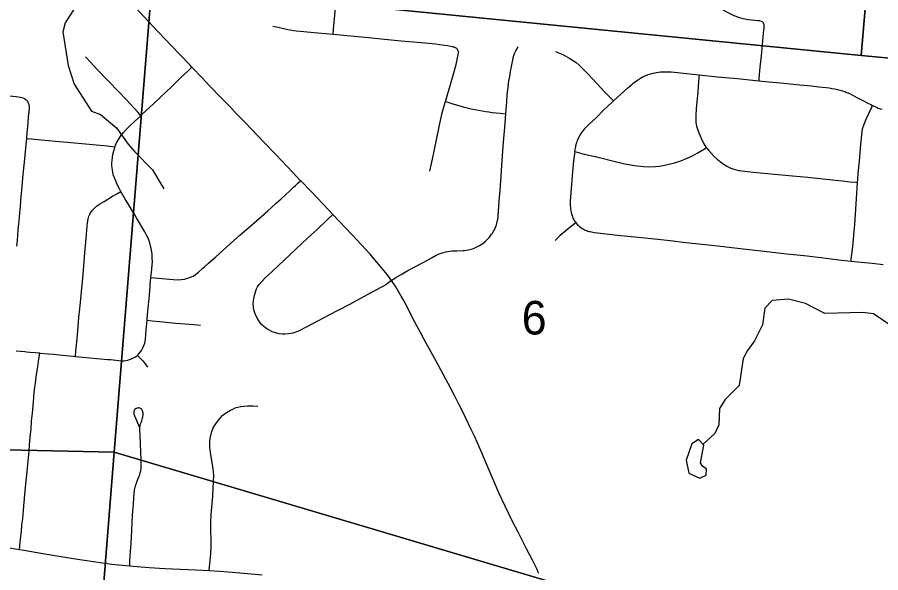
# Model space of a CAD drawing. Extents: x 0 to 34, y 0 to 22.
# Drawn here: x 4.566 to 5.646, y 15.574 to 16.268 of the extents above; entities that cross this region are included whole.
import ezdxf

# ---------------------------------------------------------------- set-up
doc = ezdxf.new("R2010")
doc.units = 0
for name, color, linetype in [('GM_X_City_Street', 7, 'Continuous'), ('GM_X_Corporation', 7, 'Continuous'), ('GM_X_County_Road', 7, 'Continuous'), ('GM_X_Minor_Lake', 7, 'Continuous'), ('GM_X_Minor_River', 7, 'Continuous'), ('GM_X_Section_Text', 7, 'Continuous')]:
    doc.layers.add(name, color=color, linetype=linetype)

msp = doc.modelspace()

# ---------------------------------------------------------------- linework, layer by layer
at = {"layer": 'GM_X_City_Street'}
for points in [[(4.9616, 16.2468), (4.9622, 16.2531), (4.9647, 16.2795), (4.9662, 16.2941), (4.9673, 16.3062), (4.9684, 16.3205), (4.9689, 16.3266)], [(5.3413, 16.3153), (5.3486, 16.3166), (5.3553, 16.3172), (5.358, 16.3172), (5.362, 16.3172), (5.3694, 16.3165), (5.3778, 16.315), (5.3849, 16.313), (5.3906, 16.3108), (5.3966, 16.3076), (5.4149, 16.297), (5.4302, 16.2881), (5.4402, 16.2824), (5.4543, 16.2744), (5.4627, 16.2703), (5.4686, 16.268), (5.4741, 16.2664), (5.4809, 16.2652), (5.4927, 16.2642), (5.4948, 16.2639), (5.4968, 16.2633), (5.4981, 16.2629), (5.4991, 16.2621)], [(4.8861, 16.257), (4.8928, 16.2555), (4.9049, 16.2529), (4.9083, 16.2522), (4.9118, 16.2516), (4.9153, 16.2511), (4.9202, 16.2506), (4.9424, 16.2485), (4.9616, 16.2468), (5.0059, 16.2426), (5.0257, 16.2408), (5.0467, 16.2388), (5.0621, 16.2373), (5.0763, 16.236), (5.0899, 16.2348), (5.0945, 16.2342), (5.098, 16.2337), (5.1012, 16.2332), (5.1045, 16.2327), (5.1085, 16.2319), (5.1103, 16.2316), (5.1115, 16.2313), (5.1126, 16.231), (5.1135, 16.2307), (5.1142, 16.2304), (5.115, 16.2299), (5.1157, 16.2294), (5.1165, 16.2288)], [(5.4942, 16.1886), (5.4944, 16.1914), (5.4958, 16.2055), (5.4972, 16.2198), (5.5, 16.2483), (5.5006, 16.2552), (5.5006, 16.2574), (5.5005, 16.2588), (5.4999, 16.2607), (5.4996, 16.2614), (5.4991, 16.2621)], [(5.0345, 15.939), (5.0399, 15.9429), (5.0465, 15.9466), (5.0548, 15.9513), (5.0627, 15.9555), (5.075, 15.962), (5.0853, 15.9679), (5.0906, 15.9707), (5.093, 15.9717), (5.0954, 15.9727), (5.0978, 15.9734), (5.1002, 15.9741), (5.1023, 15.9746), (5.105, 15.9752), (5.1077, 15.9756), (5.1103, 15.9759), (5.1131, 15.9761), (5.1163, 15.9762), (5.124, 15.9763), (5.126, 15.9764), (5.1282, 15.9767), (5.1304, 15.9771), (5.1324, 15.9776), (5.1359, 15.9787), (5.138, 15.9794), (5.1404, 15.9805), (5.1447, 15.9828), (5.1468, 15.984), (5.1488, 15.9854), (5.1522, 15.9881), (5.1538, 15.9896), (5.1552, 15.991), (5.1569, 15.9929), (5.1584, 15.9947), (5.1598, 15.9967), (5.1612, 15.9987), (5.1622, 16.0006), (5.1632, 16.0025), (5.1641, 16.0044), (5.1649, 16.0064), (5.1657, 16.0085), (5.1663, 16.0104), (5.1669, 16.0127), (5.1673, 16.0145), (5.1678, 16.0173), (5.168, 16.0194), (5.1694, 16.038), (5.1704, 16.0518), (5.1717, 16.0691), (5.1727, 16.0831), (5.1747, 16.1119), (5.1761, 16.1304), (5.1775, 16.1475), (5.1786, 16.1623), (5.1794, 16.1716), (5.1803, 16.1802), (5.1809, 16.1849), (5.1815, 16.1887), (5.1824, 16.1939), (5.1835, 16.2003), (5.1854, 16.2107), (5.1862, 16.2145), (5.1868, 16.2174), (5.1876, 16.2202), (5.188, 16.2215), (5.1885, 16.2228), (5.1893, 16.2246), (5.1901, 16.226), (5.193, 16.2312)], [(5.0826, 16.0757), (5.0858, 16.0907), (5.0964, 16.1412), (5.0976, 16.1468), (5.0988, 16.1515), (5.1004, 16.1573), (5.1019, 16.1626), (5.1093, 16.1869), (5.1126, 16.1986), (5.1153, 16.2092), (5.1176, 16.2194), (5.118, 16.2215), (5.1182, 16.2231), (5.1183, 16.2243), (5.1182, 16.2252), (5.118, 16.2262), (5.1177, 16.227), (5.1172, 16.2279), (5.1165, 16.2288)], [(5.2398, 16.2252), (5.2427, 16.2241), (5.249, 16.2214), (5.2577, 16.2166), (5.2654, 16.2114), (5.2693, 16.2083), (5.2811, 16.1964), (5.3013, 16.1745), (5.306, 16.1697), (5.3123, 16.1634)], [(4.721, 16.145), (4.7175, 16.1488), (4.7025, 16.1654), (4.694, 16.1743), (4.6807, 16.1882), (4.6657, 16.2038), (4.6585, 16.2115), (4.6517, 16.2187)], [(4.7168, 15.8454), (4.7217, 15.8515), (4.7228, 15.8533), (4.7236, 15.8547), (4.7249, 15.8577), (4.7259, 15.8607), (4.7267, 15.865), (4.7274, 15.8719), (4.7279, 15.8774), (4.7282, 15.8811), (4.729, 15.8893), (4.7291, 15.891), (4.73, 15.9002), (4.7311, 15.9126), (4.7315, 15.9163), (4.7326, 15.9311), (4.7329, 15.9336), (4.7337, 15.9427), (4.734, 15.9461), (4.7348, 15.9527), (4.7353, 15.9589), (4.7355, 15.962), (4.7354, 15.9674), (4.7351, 15.9721), (4.7348, 15.9745), (4.734, 15.9789), (4.7322, 15.9861), (4.7316, 15.9885), (4.7305, 15.9911), (4.7287, 15.9946), (4.7273, 15.9975), (4.726, 15.9997), (4.7157, 16.0173), (4.7135, 16.021), (4.7122, 16.0231), (4.7106, 16.0257), (4.7065, 16.0326), (4.7012, 16.0415), (4.6961, 16.0504), (4.6945, 16.0534), (4.6916, 16.0588), (4.6892, 16.0645), (4.687, 16.0702), (4.686, 16.0741), (4.6854, 16.0773), (4.6851, 16.0798), (4.6848, 16.0822), (4.6848, 16.0858), (4.685, 16.0888), (4.6855, 16.0926), (4.6862, 16.0964), (4.6872, 16.101), (4.6884, 16.1051), (4.6887, 16.106), (4.6894, 16.108), (4.6911, 16.1118), (4.6938, 16.1167), (4.6965, 16.1207), (4.6992, 16.124), (4.7025, 16.1276), (4.7069, 16.1319), (4.7133, 16.1377), (4.721, 16.145), (4.7223, 16.1463), (4.7368, 16.1598), (4.7458, 16.1683), (4.7592, 16.1812), (4.7685, 16.1903), (4.7712, 16.1928), (4.7752, 16.1966), (4.7802, 16.2013), (4.7849, 16.2057)], [(5.2638, 16.1002), (5.2642, 16.1028), (5.2645, 16.1046), (5.2649, 16.1062), (5.2652, 16.1075), (5.2655, 16.1087), (5.2661, 16.1105), (5.2667, 16.1124), (5.2673, 16.1139), (5.2678, 16.1153), (5.2685, 16.1167), (5.2692, 16.1184), (5.2703, 16.1204), (5.2713, 16.122), (5.2725, 16.1238), (5.2736, 16.1253), (5.2745, 16.1265), (5.2756, 16.1279), (5.2769, 16.1294), (5.2782, 16.1307), (5.2823, 16.1349), (5.2908, 16.1428), (5.2999, 16.1518), (5.3107, 16.1619), (5.3123, 16.1634), (5.3297, 16.1793), (5.3357, 16.1846), (5.3373, 16.186), (5.3392, 16.1875), (5.3422, 16.1896), (5.3446, 16.1911), (5.3461, 16.192), (5.348, 16.193), (5.3498, 16.1939), (5.3516, 16.1947), (5.3538, 16.1957), (5.3557, 16.1964), (5.3577, 16.1971), (5.3596, 16.1976), (5.3639, 16.1987), (5.3661, 16.1991), (5.3686, 16.1995), (5.3712, 16.1997), (5.3739, 16.1999), (5.3763, 16.2), (5.3787, 16.2), (5.3815, 16.1999), (5.3845, 16.1998), (5.3886, 16.1993), (5.396, 16.1985), (5.4193, 16.196), (5.4424, 16.1938), (5.4671, 16.1914), (5.4825, 16.1898), (5.4942, 16.1886), (5.4978, 16.1883), (5.5113, 16.1869), (5.5251, 16.1856), (5.5452, 16.1837), (5.5599, 16.1822), (5.5691, 16.1812), (5.5784, 16.1802), (5.5821, 16.1797), (5.5854, 16.1792), (5.5889, 16.1786), (5.5923, 16.1778), (5.5955, 16.1769), (5.5986, 16.176), (5.6014, 16.1751), (5.6038, 16.1742), (5.6057, 16.1735), (5.6083, 16.1723), (5.6175, 16.1675), (5.6242, 16.1639), (5.6302, 16.1608), (5.634, 16.1588), (5.6363, 16.1577), (5.6391, 16.1564), (5.641, 16.1555), (5.6432, 16.1546), (5.6478, 16.153)], [(5.4193, 16.196), (5.4187, 16.1881), (5.418, 16.1801), (5.4177, 16.1758), (5.4175, 16.1745), (5.4157, 16.1542), (5.4152, 16.1449), (5.4154, 16.1363), (5.4162, 16.132), (5.4184, 16.125), (5.4214, 16.1176), (5.4253, 16.1099), (5.4279, 16.1057), (5.4286, 16.1048), (5.4314, 16.1014), (5.4378, 16.0946), (5.4418, 16.0907), (5.4481, 16.0857), (5.4538, 16.082), (5.4588, 16.0794), (5.4629, 16.078), (5.4696, 16.0766), (5.4868, 16.0744), (5.5361, 16.0698), (5.5553, 16.068), (5.5776, 16.0658), (5.5984, 16.0636), (5.6076, 16.0624), (5.6152, 16.0617), (5.6175, 16.0614)], [(4.4984, 16.1749), (4.5031, 16.1745), (4.5081, 16.1742), (4.5185, 16.1734), (4.5306, 16.1723), (4.5429, 16.1712), (4.5653, 16.1688), (4.5707, 16.168), (4.5722, 16.1676), (4.5735, 16.1672), (4.5757, 16.1663), (4.5775, 16.165), (4.5785, 16.1641), (4.5796, 16.1629)], [(4.5659, 15.9818), (4.5666, 15.989), (4.5678, 16.0021), (4.5684, 16.0097), (4.5692, 16.018), (4.5697, 16.0235), (4.5704, 16.0311), (4.5711, 16.0388), (4.5718, 16.0478), (4.5725, 16.0567), (4.5739, 16.0715), (4.576, 16.0911), (4.5777, 16.1092), (4.5783, 16.1165), (4.579, 16.1244), (4.5796, 16.1308), (4.5807, 16.1432), (4.5815, 16.1504), (4.5817, 16.1542), (4.5816, 16.1564), (4.5812, 16.1586), (4.5806, 16.1607), (4.5796, 16.1629)], [(5.1019, 16.1626), (5.1049, 16.1618), (5.1112, 16.1598), (5.1244, 16.1561), (5.1294, 16.1549), (5.1341, 16.1537), (5.1386, 16.1527), (5.1432, 16.1518), (5.1479, 16.151), (5.1524, 16.1503), (5.1565, 16.1497), (5.1605, 16.1492), (5.1704, 16.1482), (5.1775, 16.1475)], [(5.6093, 15.9633), (5.6096, 15.9656), (5.6111, 15.9782), (5.6118, 15.9852), (5.6129, 15.9955), (5.614, 16.009), (5.6158, 16.035), (5.6175, 16.0614), (5.6178, 16.066), (5.6183, 16.0728), (5.6198, 16.0883), (5.6214, 16.1094), (5.6231, 16.1248), (5.6237, 16.1285), (5.6256, 16.1344), (5.6282, 16.1407), (5.6315, 16.1476), (5.6352, 16.1555), (5.6363, 16.1577)], [(4.5783, 16.1165), (4.5839, 16.116), (4.5969, 16.1148), (4.6056, 16.1139), (4.6142, 16.1132), (4.6291, 16.1119), (4.652, 16.1098), (4.6699, 16.1083), (4.6792, 16.1073), (4.6822, 16.1069), (4.6887, 16.106)], [(5.2638, 16.1002), (5.2756, 16.0971), (5.2931, 16.093), (5.3142, 16.0877), (5.3263, 16.0849), (5.3385, 16.0828), (5.3502, 16.0815), (5.357, 16.0812), (5.3649, 16.0815), (5.3697, 16.0821), (5.3764, 16.0832), (5.3887, 16.0862), (5.3964, 16.0887), (5.4044, 16.092), (5.411, 16.0948), (5.417, 16.098), (5.427, 16.1038), (5.4286, 16.1048)], [(5.2638, 16.1002), (5.2623, 16.0886), (5.2612, 16.0788), (5.2604, 16.0701), (5.2599, 16.0634), (5.2592, 16.0538), (5.2584, 16.043), (5.2582, 16.0387), (5.2581, 16.0352), (5.2582, 16.0328), (5.2584, 16.0304), (5.2586, 16.0285), (5.259, 16.0262), (5.2594, 16.0243), (5.2598, 16.0224), (5.2604, 16.0204), (5.2609, 16.0187), (5.2615, 16.0171), (5.2619, 16.0163), (5.2624, 16.0152), (5.263, 16.014), (5.2639, 16.0127), (5.2649, 16.0113), (5.2658, 16.0104), (5.2669, 16.0091), (5.2683, 16.0078), (5.2699, 16.0064), (5.2715, 16.0051), (5.2731, 16.004), (5.2746, 16.0031), (5.2759, 16.0024), (5.2772, 16.0018), (5.2787, 16.0013), (5.2801, 16.0008), (5.2816, 16.0004), (5.283, 16.0001), (5.2848, 15.9997), (5.2882, 15.9991), (5.2927, 15.9985), (5.2995, 15.9976), (5.3174, 15.9957), (5.343, 15.9932), (5.3556, 15.9919), (5.3675, 15.9906), (5.3832, 15.9888), (5.4026, 15.9866), (5.4267, 15.9839), (5.4428, 15.9821), (5.4742, 15.9785), (5.497, 15.976), (5.5292, 15.9724), (5.5544, 15.9696), (5.575, 15.9671), (5.5975, 15.9645), (5.6093, 15.9633), (5.6218, 15.962), (5.6357, 15.9605), (5.6495, 15.9591)], [(4.7337, 15.9427), (4.7386, 15.9423), (4.7479, 15.9415), (4.7615, 15.9403), (4.767, 15.94), (4.7713, 15.9402), (4.7755, 15.9408), (4.7796, 15.9418), (4.783, 15.943), (4.7863, 15.9445), (4.7893, 15.9465), (4.7932, 15.9495), (4.7987, 15.9544), (4.8006, 15.956), (4.8057, 15.9605), (4.8148, 15.9687), (4.8189, 15.9725), (4.8332, 15.9853), (4.8448, 15.9956), (4.8565, 16.0057), (4.8757, 16.0223), (4.8771, 16.0235), (4.8799, 16.0259), (4.8845, 16.0301), (4.8909, 16.0359), (4.8964, 16.0409), (4.9072, 16.0511), (4.9107, 16.0544), (4.912, 16.0556), (4.9145, 16.0579), (4.9162, 16.0595), (4.9174, 16.0605), (4.9209, 16.0636)], [(4.6393, 15.8439), (4.6399, 15.8505), (4.6414, 15.8659), (4.6426, 15.8814), (4.6437, 15.8925), (4.6447, 15.9037), (4.6461, 15.916), (4.6488, 15.9463), (4.6511, 15.9735), (4.6525, 15.9914), (4.6541, 16.0075), (4.6544, 16.0106), (4.6553, 16.0161), (4.6561, 16.0192), (4.6571, 16.0217), (4.6584, 16.0239), (4.6607, 16.027), (4.6638, 16.0302), (4.6657, 16.0319), (4.6693, 16.0344), (4.6752, 16.0379), (4.6858, 16.0443), (4.6912, 16.0475), (4.6961, 16.0504)], [(5.0345, 15.939), (5.0275, 15.9334), (5.0094, 15.9238), (4.981, 15.9086), (4.9562, 15.8957), (4.9436, 15.889), (4.919, 15.8759), (4.9151, 15.8743), (4.911, 15.8731), (4.9056, 15.8721), (4.9013, 15.8717), (4.8977, 15.8717), (4.8941, 15.8722), (4.8894, 15.8734), (4.8854, 15.8747), (4.8822, 15.8763), (4.8786, 15.8786), (4.8747, 15.8816), (4.8721, 15.8841), (4.8698, 15.8869), (4.8674, 15.8905), (4.8649, 15.8953), (4.8635, 15.8987), (4.8625, 15.9021), (4.862, 15.9057), (4.8617, 15.91), (4.8619, 15.9136), (4.8625, 15.9166), (4.8633, 15.9202), (4.8645, 15.925), (4.8657, 15.9284), (4.8671, 15.9309), (4.8692, 15.9339), (4.8724, 15.9377), (4.8766, 15.9421), (4.8852, 15.9502), (4.9297, 15.9918), (4.9416, 16.0027), (4.9546, 16.0152), (4.9612, 16.0216)], [(5.2391, 15.9889), (5.242, 15.9919), (5.2457, 15.9956), (5.2532, 16.0018), (5.2617, 16.0088), (5.2649, 16.0113)], [(4.729, 15.8893), (4.7354, 15.8886), (4.7397, 15.8882), (4.7489, 15.8873), (4.7563, 15.8866), (4.7647, 15.8857), (4.7766, 15.8847), (4.792, 15.8836), (4.7957, 15.8833)], [(4.565, 15.8511), (4.5705, 15.8506), (4.5761, 15.8501), (4.5779, 15.8499), (4.5822, 15.8495), (4.5889, 15.8489), (4.5944, 15.8484), (4.5951, 15.8483), (4.6056, 15.8473), (4.612, 15.8467), (4.6231, 15.8455), (4.6363, 15.8442), (4.6393, 15.8439), (4.6487, 15.8431), (4.6659, 15.8414), (4.675, 15.8407), (4.6792, 15.8403), (4.6829, 15.84), (4.6896, 15.8394), (4.6935, 15.839), (4.6967, 15.8387), (4.7002, 15.8386), (4.7022, 15.8388), (4.7046, 15.8394), (4.707, 15.8401), (4.7093, 15.8409), (4.7127, 15.8425), (4.7144, 15.8436), (4.7168, 15.8454)], [(4.5691, 15.6027), (4.5695, 15.606), (4.5703, 15.6121), (4.5711, 15.6188), (4.5717, 15.625), (4.5724, 15.6329), (4.5733, 15.6415), (4.5742, 15.6512), (4.5752, 15.6622), (4.5755, 15.6653), (4.5756, 15.667), (4.5772, 15.6848), (4.5784, 15.6959), (4.5796, 15.7088), (4.58, 15.7132), (4.5812, 15.7255), (4.5819, 15.7335), (4.5828, 15.7432), (4.5837, 15.7536), (4.5845, 15.7629), (4.5855, 15.7733), (4.5859, 15.7776), (4.5868, 15.7868), (4.5873, 15.7935), (4.5878, 15.799), (4.588, 15.802), (4.5884, 15.8057), (4.5891, 15.8105), (4.5907, 15.8215), (4.5922, 15.8311), (4.5932, 15.8377), (4.5936, 15.8411), (4.5941, 15.8456), (4.5944, 15.8484)], [(4.7168, 15.8454), (4.7235, 15.8384), (4.7265, 15.8346), (4.7295, 15.8307)], [(4.7071, 15.5822), (4.7074, 15.5884), (4.7081, 15.6001), (4.7088, 15.6106), (4.7096, 15.6262), (4.7102, 15.6366), (4.7108, 15.6456), (4.7115, 15.6551), (4.7117, 15.6594), (4.7122, 15.6678), (4.7127, 15.673), (4.713, 15.6752), (4.7133, 15.6774), (4.714, 15.6804), (4.7149, 15.6834), (4.7161, 15.6869), (4.7174, 15.6905), (4.7186, 15.6934), (4.7196, 15.6961), (4.7204, 15.6986), (4.721, 15.7009), (4.7214, 15.7042), (4.7216, 15.7098), (4.7215, 15.7153), (4.7211, 15.7245), (4.7207, 15.7345), (4.72, 15.7455), (4.7197, 15.7523), (4.7197, 15.7549), (4.7199, 15.7561), (4.72, 15.757), (4.7204, 15.7585), (4.7208, 15.7598), (4.7214, 15.7615), (4.7222, 15.7636), (4.7228, 15.7658), (4.7232, 15.7671), (4.7235, 15.7685), (4.7236, 15.7696), (4.7238, 15.7708), (4.7238, 15.7722), (4.7238, 15.7731), (4.7236, 15.7745), (4.7234, 15.7753), (4.723, 15.7761), (4.7227, 15.7768), (4.7222, 15.7775), (4.7217, 15.7781), (4.7205, 15.7791), (4.7196, 15.7794), (4.7188, 15.7796), (4.718, 15.7796), (4.7172, 15.7795), (4.7164, 15.7794), (4.7157, 15.7791), (4.715, 15.7788), (4.7137, 15.7778), (4.7132, 15.7771), (4.7128, 15.7765), (4.7124, 15.7755), (4.7123, 15.7748), (4.7122, 15.774), (4.7123, 15.7731), (4.7124, 15.7724), (4.7128, 15.771), (4.7133, 15.7696), (4.7147, 15.7662), (4.7161, 15.763), (4.7191, 15.7559)], [(4.8067, 15.5762), (4.8075, 15.5852), (4.8079, 15.5888), (4.8084, 15.5975), (4.8088, 15.6064), (4.8089, 15.6097), (4.8089, 15.6148), (4.8086, 15.6266), (4.8087, 15.6365), (4.8092, 15.6465), (4.8109, 15.6694), (4.812, 15.688), (4.8122, 15.6947), (4.812, 15.6996), (4.8115, 15.7039), (4.8084, 15.721), (4.8076, 15.7272), (4.8074, 15.7298), (4.8072, 15.7344), (4.8075, 15.7391), (4.8076, 15.7412), (4.808, 15.7435), (4.8088, 15.7473), (4.8103, 15.7515), (4.8121, 15.7555), (4.8147, 15.7599), (4.8176, 15.764), (4.8205, 15.7673), (4.8238, 15.7704), (4.8283, 15.7738), (4.8331, 15.7768), (4.8359, 15.7783), (4.8392, 15.7796), (4.8425, 15.7805), (4.8462, 15.7813), (4.85, 15.782), (4.8544, 15.7823), (4.8577, 15.7824), (4.8613, 15.7823), (4.8675, 15.7819)], [(4.676, 15.5728), (4.6763, 15.5771), (4.6769, 15.5855)]]:
    msp.add_lwpolyline(points, dxfattribs=at)
at = {"layer": 'GM_X_Corporation'}
for points in [[(5.7087, 17.2311), (5.6219, 16.2204), (4.735, 16.3081), (4.6163, 16.3189), (4.7096, 17.331)], [(6.7161, 17.1227), (6.634, 16.129), (5.7244, 16.2106), (5.6219, 16.2204), (5.7087, 17.2311)], [(3.6243, 16.4096), (4.6163, 16.3189), (4.735, 16.3081), (4.6878, 15.7242), (3.5681, 15.7487)], [(4.735, 16.3081), (5.6219, 16.2204), (5.7244, 16.2106), (5.6726, 15.4318), (4.6878, 15.7242)], [(4.6878, 15.7242), (4.606, 14.6964), (3.4822, 14.7346), (3.5681, 15.7487)], [(5.6726, 15.4318), (5.5964, 14.4213), (4.606, 14.6964), (4.6878, 15.7242)]]:
    msp.add_lwpolyline(points, close=True, dxfattribs=at)
at = {"layer": 'GM_X_County_Road'}
for points in [[(4.7849, 16.2057), (4.7827, 16.208), (4.7695, 16.222), (4.7424, 16.2501), (4.7072, 16.2876)], [(4.9209, 16.0636), (4.9111, 16.0739), (4.8897, 16.0964), (4.8751, 16.1117), (4.8511, 16.1368), (4.8408, 16.1475), (4.8326, 16.156), (4.8212, 16.1676), (4.8069, 16.1825), (4.7976, 16.1922), (4.7849, 16.2057)], [(4.9612, 16.0216), (4.9558, 16.0272), (4.9344, 16.0497), (4.9219, 16.0627), (4.9209, 16.0636)], [(5.0345, 15.939), (5.0304, 15.9448), (5.0272, 15.9491), (5.021, 15.9566), (5.0118, 15.9671), (5.0077, 15.9717), (4.9853, 15.9961), (4.9612, 16.0216)], [(5.2187, 15.5725), (5.2177, 15.5751), (5.2166, 15.5777), (5.2108, 15.5893), (5.2034, 15.6036), (5.1925, 15.625), (5.1864, 15.6369), (5.1766, 15.6567), (5.1688, 15.6736), (5.163, 15.6871), (5.153, 15.7107), (5.1475, 15.7234), (5.1387, 15.7434), (5.1343, 15.7527), (5.1272, 15.7676), (5.1228, 15.7766), (5.1189, 15.7842), (5.1129, 15.796), (5.1053, 15.8101), (5.0963, 15.8271), (5.0907, 15.8374), (5.0862, 15.8456), (5.0754, 15.8652), (5.0708, 15.874), (5.0639, 15.8869), (5.0516, 15.9107), (5.0492, 15.9153), (5.0468, 15.9193), (5.0398, 15.9309), (5.0345, 15.939)], [(4.4448, 15.6248), (4.4495, 15.6241), (4.4647, 15.6217), (4.4831, 15.6184), (4.5075, 15.6137), (4.5245, 15.6103), (4.5379, 15.6079), (4.5538, 15.6052), (4.5691, 15.6027)], [(4.5691, 15.6027), (4.5747, 15.6017), (4.601, 15.5973), (4.6365, 15.5915), (4.6506, 15.5893), (4.6733, 15.5859), (4.6769, 15.5855)], [(4.6769, 15.5855), (4.6844, 15.5845), (4.7071, 15.5822)], [(4.7071, 15.5822), (4.7115, 15.5818), (4.7313, 15.5801), (4.7511, 15.5788), (4.7896, 15.5772), (4.8067, 15.5762)], [(4.8067, 15.5762), (4.8194, 15.5754), (4.8355, 15.5742), (4.8729, 15.5711)]]:
    msp.add_lwpolyline(points, dxfattribs=at)
at = {"layer": 'GM_X_Minor_Lake'}
for points in [[(5.425, 15.7329), (5.4187, 15.7403), (5.4102, 15.7348), (5.403, 15.7144), (5.4065, 15.698), (5.42, 15.692), (5.4281, 15.6956), (5.4286, 15.7036), (5.4241, 15.7064), (5.4211, 15.711)], [(5.4211, 15.711), (5.425, 15.7329)]]:
    msp.add_lwpolyline(points, dxfattribs=at)
at = {"layer": 'GM_X_Minor_River'}
for points in [[(4.64, 16.2822), (4.6263, 16.2613), (4.6234, 16.2499), (4.6302, 16.2076), (4.6377, 16.1846), (4.6595, 16.1507), (4.6708, 16.1463), (4.6906, 16.1299), (4.705, 16.1094), (4.7135, 16.0998), (4.7358, 16.0772), (4.7498, 16.0534)], [(5.6596, 15.8821), (5.6375, 15.8974), (5.6235, 15.8988), (5.5764, 15.8976), (5.5524, 15.9103), (5.5309, 15.9157), (5.5107, 15.9139), (5.5015, 15.9042), (5.4984, 15.8837), (5.4885, 15.8634), (5.48, 15.8514), (5.4745, 15.8413), (5.4696, 15.8076), (5.4519, 15.7901), (5.4448, 15.7789), (5.444, 15.7584)], [(5.444, 15.7584), (5.4389, 15.7475), (5.4241, 15.7339)]]:
    msp.add_lwpolyline(points, dxfattribs=at)

# ---------------------------------------------------------------- texts
at = {"layer": 'GM_X_Section_Text'}
msp.add_text('6', height=0.0419, rotation=0, dxfattribs=at).set_placement((5.1974, 15.8715))

doc.saveas('drawing.dxf')
